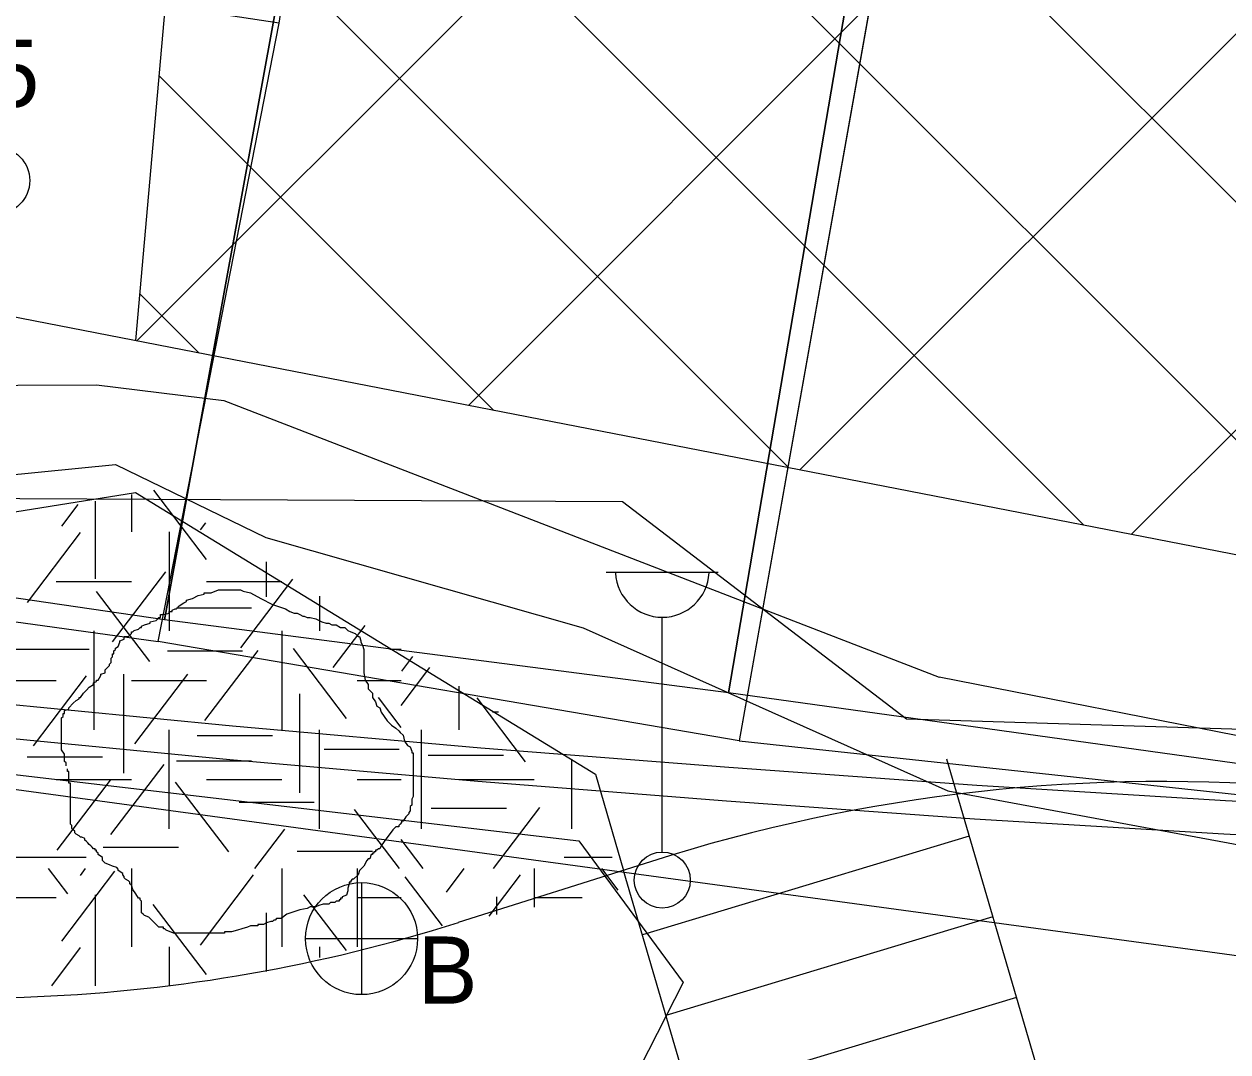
# Model space of a CAD drawing. Extents: x 419101 to 420177, y 4451541 to 4452254.
# Drawn here: x 419842.36 to 419863.86, y 4451892.61 to 4451910.96 of the extents above; entities that cross this region are included whole.
import ezdxf

# ---------------------------------------------------------------- set-up
doc = ezdxf.new("R2010")
doc.units = 0
for name, color, linetype in [('2_KADASTRO', 7, 'Continuous'), ('3_HALİHAZIR', 7, 'Continuous'), ('Level 10', 7, 'Continuous'), ('Level 2', 7, 'Continuous'), ('Level 28', 7, 'Continuous'), ('Level 3', 7, 'Continuous'), ('Level 41', 7, 'Continuous'), ('Level 45', 7, 'Continuous'), ('Level 53', 7, 'Continuous'), ('Level 57', 7, 'Continuous'), ('Level 60', 7, 'Continuous'), ('Level 62', 7, 'Continuous')]:
    doc.layers.add(name, color=color, linetype=linetype)

msp = doc.modelspace()

# ---------------------------------------------------------------- linework, layer by layer
at = {"layer": '2_KADASTRO'}
for points in [[(419854.94, 4451899.02), (419859.37, 4451924.97), (419859.94, 4451929.5), (419860.66, 4451934.74), (419861.976, 4451944.363), (419862.641, 4451948.435), (419863.69, 4451954.62), (419873.585, 4451953.576), (419875.63, 4451953.36), (419883.08, 4451952.54), (419893.01, 4451951.359), (419902.42, 4451950.24), (419902.94, 4451950.178), (419914.914, 4451948.754), (419918.37, 4451948.343), (419915.155, 4451945.351), (419905.487, 4451938.627), (419896.242, 4451932.396), (419890.785, 4451924.236), (419865.99, 4451897.48)], [(419835.984, 4451901.617), (419840.57, 4451926.96), (419843.12, 4451926.66), (419849.55, 4451926.01), (419844.87, 4451900.32)], [(419844.87, 4451900.32), (419849.55, 4451926.01), (419852.11, 4451925.7), (419859.37, 4451924.97), (419854.94, 4451899.02)]]:
    msp.add_lwpolyline(points, close=True, dxfattribs=at)
at = {"layer": '3_HALİHAZIR'}
for p, q in [((419852.758, 4451901.175), (419854.758, 4451901.175)), ((419853.758, 4451896.175), (419853.758, 4451900.367)), ((419848.388, 4451895.63), (419848.388, 4451893.63)), ((419847.388, 4451894.63), (419849.388, 4451894.63))]:
    msp.add_line(p, q, dxfattribs=at)
for points in [[(419844.757, 4451899.932), (419846.918, 4451910.973), (419849.187, 4451925.994), (419849.231, 4451926.278), (419859.855, 4451924.711), (419855.13, 4451898.162)], [(419855.13, 4451898.162), (419864.417, 4451897.16), (419867.553, 4451914.194), (419858.228, 4451915.573)], [(419846.918, 4451910.973), (419837.741, 4451912.364), (419835.884, 4451901.162), (419844.757, 4451899.932)]]:
    msp.add_lwpolyline(points, close=True, dxfattribs=at)
msp.add_lwpolyline([(419884.922, 4451919.59), (419878.575, 4451912.275), (419873.708, 4451906.265), (419868.006, 4451897.701), (419866.479, 4451895.546), (419866.087, 4451895.096), (419865.637, 4451894.609), (419865.375, 4451894.424), (419865.077, 4451894.325), (419864.54, 4451894.252), (419824.153, 4451899.743), (419823.337, 4451900.05), (419823.253, 4451900.186), (419823.209, 4451900.378), (419825.226, 4451912.101)], dxfattribs=at)
for centre, radius in [((419853.758, 4451895.675), 0.5), ((419848.388, 4451894.63), 1)]:
    msp.add_circle(centre, radius, dxfattribs=at)
msp.add_arc((419853.758, 4451901.204), 0.837, 183.298, 356.9072, dxfattribs=at)
at = {"layer": 'Level 10'}
msp.add_line((419870.583, 4451896.964), (419858.703, 4451899.299), dxfattribs=at)
for points in [[(419780.186, 4451912.672), (419806.001, 4451903.936), (419818.946, 4451901.713), (419833.118, 4451902.02), (419843.995, 4451903.093), (419846.676, 4451901.79), (419852.344, 4451900.18), (419858.855, 4451897.268), (419872.49, 4451894.739), (419886.968, 4451893.13), (419932.161, 4451888.991), (419960.963, 4451887.075), (419967.398, 4451888.991), (419965.176, 4451899.95), (419945.49, 4452024.564), (419942.962, 4452031.155), (419939.286, 4452050.468), (419936.834, 4452060.967), (419935.456, 4452066.256), (419911.633, 4452067.636), (419889.725, 4452064.723), (419861.23, 4452061.275)], [(419832.397, 4451904.469), (419843.655, 4451904.517), (419845.928, 4451904.237), (419858.703, 4451899.299)]]:
    msp.add_lwpolyline(points, dxfattribs=at)
at = {"layer": 'Level 2'}
for p, q in [((419844.377, 4451905.301), (419889.323, 4451950.247)), ((419850.295, 4451904.149), (419890.456, 4451944.31)), ((419856.215, 4451902.997), (419891.588, 4451938.37)), ((419862.133, 4451901.845), (419892.721, 4451932.433)), ((419871.821, 4451899.96), (419846.145, 4451925.636)), ((419866.554, 4451900.985), (419845.801, 4451921.738)), ((419861.287, 4451902.01), (419845.458, 4451917.839)), ((419856.018, 4451903.035), (419845.114, 4451913.94)), ((419850.751, 4451904.06), (419844.77, 4451910.041)), ((419845.483, 4451905.086), (419844.426, 4451906.143))]:
    msp.add_line(p, q, dxfattribs=at)
at = {"layer": 'Level 28'}
msp.add_line((419873.659, 4451899.602), (419695.419, 4451934.291), dxfattribs=at)
at = {"layer": 'Level 3'}
for points in [[(419845.368, 4451900.701), (419845.472, 4451900.753), (419845.575, 4451900.779), (419845.575, 4451900.805), (419845.601, 4451900.805), (419845.627, 4451900.805), (419845.705, 4451900.805), (419845.835, 4451900.857), (419845.939, 4451900.857), (419846.016, 4451900.857), (419846.068, 4451900.857), (419846.146, 4451900.857), (419846.198, 4451900.857), (419846.224, 4451900.857), (419846.276, 4451900.831), (419846.406, 4451900.805), (419846.587, 4451900.701), (419846.795, 4451900.597), (419847.028, 4451900.519), (419847.106, 4451900.467), (419847.184, 4451900.441), (419847.236, 4451900.441), (419847.288, 4451900.415), (419847.339, 4451900.389), (419847.365, 4451900.389), (419847.417, 4451900.363), (419847.469, 4451900.363), (419847.573, 4451900.337), (419847.677, 4451900.285), (419847.754, 4451900.259), (419847.806, 4451900.259), (419847.858, 4451900.233), (419847.91, 4451900.233), (419847.936, 4451900.233), (419848.014, 4451900.182), (419848.092, 4451900.182), (419848.144, 4451900.13), (419848.195, 4451900.104), (419848.273, 4451900.078), (419848.325, 4451900.026), (419848.351, 4451900.026), (419848.377, 4451899.948), (419848.377, 4451899.922), (419848.403, 4451899.87), (419848.429, 4451899.792), (419848.429, 4451899.766), (419848.429, 4451899.688), (419848.429, 4451899.636), (419848.429, 4451899.558), (419848.429, 4451899.532), (419848.429, 4451899.454), (419848.429, 4451899.377), (419848.455, 4451899.247), (419848.507, 4451899.169), (419848.507, 4451899.091), (419848.585, 4451899.013), (419848.585, 4451898.935), (419848.636, 4451898.857), (419848.662, 4451898.779), (419848.714, 4451898.753), (419848.74, 4451898.675), (419848.792, 4451898.597), (419848.844, 4451898.52), (419848.922, 4451898.442), (419849, 4451898.39), (419849.051, 4451898.338), (419849.077, 4451898.312), (419849.129, 4451898.26), (419849.155, 4451898.156), (419849.207, 4451898.078), (419849.259, 4451898.052), (419849.285, 4451897.974), (419849.285, 4451897.948), (419849.311, 4451897.948), (419849.311, 4451897.922), (419849.311, 4451897.896), (419849.311, 4451897.844), (419849.311, 4451897.741), (419849.311, 4451897.689), (419849.311, 4451897.611), (419849.311, 4451897.533), (419849.311, 4451897.455), (419849.311, 4451897.377), (419849.311, 4451897.299), (419849.311, 4451897.247), (419849.311, 4451897.169), (419849.285, 4451897.117), (419849.285, 4451897.013), (419849.259, 4451896.987), (419849.259, 4451896.91), (419849.233, 4451896.884), (419849.233, 4451896.858), (419849.181, 4451896.806), (419849.129, 4451896.728), (419849.103, 4451896.728), (419849.103, 4451896.702), (419849.077, 4451896.676), (419849.051, 4451896.65), (419849.051, 4451896.624), (419849.026, 4451896.624), (419849, 4451896.624)], [(419843.111, 4451897.715), (419843.111, 4451897.741), (419843.111, 4451897.766), (419843.085, 4451897.792), (419843.085, 4451897.818), (419843.085, 4451897.844), (419843.085, 4451897.87), (419843.085, 4451897.896), (419843.085, 4451897.922), (419843.033, 4451898), (419843.033, 4451898.078), (419843.033, 4451898.104), (419843.033, 4451898.182), (419843.033, 4451898.26), (419843.033, 4451898.286), (419843.033, 4451898.312), (419843.033, 4451898.338), (419843.033, 4451898.364), (419843.033, 4451898.39), (419843.033, 4451898.416), (419843.033, 4451898.442), (419843.033, 4451898.468), (419843.033, 4451898.494), (419843.033, 4451898.572), (419843.059, 4451898.597), (419843.059, 4451898.623), (419843.059, 4451898.649), (419843.085, 4451898.649), (419843.085, 4451898.675), (419843.085, 4451898.701), (419843.163, 4451898.727), (419843.163, 4451898.753), (419843.241, 4451898.831), (419843.293, 4451898.883), (419843.344, 4451898.909), (419843.344, 4451898.935), (419843.37, 4451898.935), (419843.422, 4451899.013), (419843.474, 4451899.065), (419843.526, 4451899.117), (419843.604, 4451899.169), (419843.604, 4451899.195), (419843.656, 4451899.221), (419843.656, 4451899.247), (419843.682, 4451899.247), (419843.734, 4451899.325), (419843.734, 4451899.351), (419843.811, 4451899.377), (419843.811, 4451899.402), (419843.811, 4451899.428), (419843.863, 4451899.48), (419843.889, 4451899.506), (419843.889, 4451899.532), (419843.915, 4451899.558), (419843.915, 4451899.584), (419843.915, 4451899.61), (419843.915, 4451899.636), (419843.941, 4451899.662), (419843.941, 4451899.688), (419843.941, 4451899.714), (419843.967, 4451899.714), (419843.967, 4451899.74), (419843.967, 4451899.766), (419843.993, 4451899.792), (419843.993, 4451899.818), (419844.045, 4451899.844), (419844.071, 4451899.922), (419844.071, 4451899.948), (419844.149, 4451899.974), (419844.149, 4451900), (419844.149, 4451900.026), (419844.226, 4451900.026), (419844.278, 4451900.078), (419844.278, 4451900.104), (419844.304, 4451900.104), (419844.33, 4451900.13), (419844.408, 4451900.156), (419844.434, 4451900.182), (419844.46, 4451900.182), (419844.46, 4451900.208), (419844.512, 4451900.233), (419844.616, 4451900.259), (419844.616, 4451900.285), (419844.719, 4451900.311), (419844.771, 4451900.363), (419844.797, 4451900.363), (419844.797, 4451900.389), (419844.797, 4451900.415), (419844.849, 4451900.415), (419844.953, 4451900.441), (419844.953, 4451900.467), (419844.979, 4451900.467), (419845.005, 4451900.467), (419845.005, 4451900.493), (419845.057, 4451900.519), (419845.083, 4451900.519), (419845.134, 4451900.571), (419845.212, 4451900.623), (419845.264, 4451900.649), (419845.264, 4451900.675), (419845.368, 4451900.701)], [(419845.057, 4451894.728), (419845.031, 4451894.728), (419844.901, 4451894.78), (419844.875, 4451894.806), (419844.849, 4451894.806), (419844.849, 4451894.832), (419844.771, 4451894.832), (419844.719, 4451894.884), (419844.642, 4451894.962), (419844.59, 4451895.014), (419844.512, 4451895.04), (419844.486, 4451895.066), (419844.46, 4451895.092), (419844.46, 4451895.118), (419844.46, 4451895.196), (419844.46, 4451895.274), (419844.46, 4451895.299), (419844.434, 4451895.325), (419844.434, 4451895.351), (419844.408, 4451895.351), (419844.356, 4451895.429), (419844.304, 4451895.507), (419844.278, 4451895.585), (419844.252, 4451895.611), (419844.252, 4451895.637), (419844.226, 4451895.663), (419844.175, 4451895.689), (419844.149, 4451895.715), (419844.149, 4451895.741), (419844.123, 4451895.767), (419844.123, 4451895.793), (419844.045, 4451895.845), (419844.045, 4451895.871), (419844.019, 4451895.897), (419843.941, 4451895.923), (419843.889, 4451895.949), (419843.811, 4451895.975), (419843.785, 4451896.001), (419843.76, 4451896.027), (419843.76, 4451896.053), (419843.76, 4451896.079), (419843.682, 4451896.13), (419843.682, 4451896.156), (419843.656, 4451896.182), (419843.656, 4451896.208), (419843.63, 4451896.208), (419843.63, 4451896.234), (419843.604, 4451896.234), (419843.578, 4451896.26), (419843.552, 4451896.286), (419843.526, 4451896.312), (419843.5, 4451896.338), (419843.474, 4451896.364), (419843.448, 4451896.39), (419843.448, 4451896.416), (419843.396, 4451896.442), (419843.37, 4451896.442), (419843.344, 4451896.468), (419843.293, 4451896.494), (419843.267, 4451896.52), (419843.267, 4451896.546), (419843.241, 4451896.572), (419843.215, 4451896.598), (419843.215, 4451896.624), (419843.215, 4451896.65), (419843.189, 4451896.676), (419843.189, 4451896.702), (419843.189, 4451896.728), (419843.189, 4451896.806), (419843.189, 4451896.858), (419843.189, 4451896.884), (419843.189, 4451896.91), (419843.189, 4451896.935), (419843.189, 4451896.961), (419843.189, 4451896.987), (419843.189, 4451897.013), (419843.189, 4451897.039), (419843.189, 4451897.065), (419843.189, 4451897.091), (419843.189, 4451897.117), (419843.189, 4451897.143), (419843.189, 4451897.169), (419843.189, 4451897.195), (419843.189, 4451897.221), (419843.189, 4451897.247), (419843.189, 4451897.273), (419843.189, 4451897.351), (419843.189, 4451897.377), (419843.189, 4451897.403), (419843.163, 4451897.403), (419843.163, 4451897.429), (419843.163, 4451897.455), (419843.163, 4451897.481), (419843.163, 4451897.507), (419843.163, 4451897.533), (419843.163, 4451897.559), (419843.163, 4451897.585), (419843.163, 4451897.611), (419843.137, 4451897.611), (419843.137, 4451897.637), (419843.137, 4451897.663)], [(419849, 4451896.624), (419848.948, 4451896.572), (419848.792, 4451896.364), (419848.74, 4451896.286), (419848.714, 4451896.234), (419848.688, 4451896.234), (419848.662, 4451896.208), (419848.636, 4451896.208), (419848.636, 4451896.182), (419848.61, 4451896.182), (419848.61, 4451896.156), (419848.585, 4451896.156), (419848.585, 4451896.13), (419848.559, 4451896.13), (419848.533, 4451896.053), (419848.507, 4451896.053), (419848.481, 4451896.027), (419848.429, 4451895.923), (419848.351, 4451895.845), (419848.325, 4451895.767), (419848.247, 4451895.689), (419848.221, 4451895.689), (419848.195, 4451895.663), (419848.195, 4451895.637), (419848.169, 4451895.637), (419848.169, 4451895.611), (419848.144, 4451895.533), (419848.144, 4451895.481), (419848.118, 4451895.403), (419848.04, 4451895.377), (419848.04, 4451895.351), (419848.014, 4451895.351), (419848.014, 4451895.325), (419847.988, 4451895.325), (419847.988, 4451895.299), (419847.962, 4451895.299), (419847.936, 4451895.299), (419847.91, 4451895.274), (419847.884, 4451895.274), (419847.858, 4451895.274), (419847.832, 4451895.274), (419847.806, 4451895.248), (419847.78, 4451895.248), (419847.754, 4451895.248), (419847.728, 4451895.248), (419847.703, 4451895.248), (419847.625, 4451895.222), (419847.573, 4451895.196), (419847.495, 4451895.196), (419847.469, 4451895.196), (419847.417, 4451895.17), (419847.288, 4451895.144), (419847.054, 4451895.066), (419846.95, 4451894.988), (419846.872, 4451894.988), (419846.847, 4451894.962), (419846.821, 4451894.962), (419846.795, 4451894.936), (419846.769, 4451894.936), (419846.691, 4451894.91), (419846.639, 4451894.884), (419846.613, 4451894.884), (419846.587, 4451894.884), (419846.561, 4451894.884), (419846.535, 4451894.884), (419846.535, 4451894.858), (419846.509, 4451894.858), (419846.483, 4451894.858), (419846.406, 4451894.858), (419846.354, 4451894.832), (419846.25, 4451894.806), (419846.172, 4451894.78), (419846.068, 4451894.754), (419846.016, 4451894.754), (419845.99, 4451894.754), (419845.965, 4451894.754), (419845.939, 4451894.754), (419845.939, 4451894.728), (419845.913, 4451894.728), (419845.887, 4451894.728), (419845.861, 4451894.728), (419845.835, 4451894.728), (419845.809, 4451894.728), (419845.783, 4451894.728), (419845.757, 4451894.728), (419845.731, 4451894.728), (419845.705, 4451894.728), (419845.627, 4451894.728), (419845.575, 4451894.728), (419845.498, 4451894.728), (419845.446, 4451894.728), (419845.42, 4451894.728), (419845.394, 4451894.728), (419845.342, 4451894.728), (419845.264, 4451894.728), (419845.238, 4451894.728), (419845.186, 4451894.728), (419845.16, 4451894.728), (419845.108, 4451894.728), (419845.083, 4451894.728), (419845.057, 4451894.728)]]:
    msp.add_lwpolyline(points, dxfattribs=at)
at = {"layer": 'Level 41'}
for p, q in [((419843.634, 4451902.438), (419843.634, 4451901.054)), ((419844.278, 4451902.559), (419844.278, 4451901.89)), ((419845.618, 4451901.399), (419844.679, 4451902.634)), ((419843.034, 4451901.994), (419843.328, 4451902.38)), ((419845.511, 4451901.925), (419845.607, 4451902.051)), ((419842.423, 4451900.628), (419843.372, 4451901.878)), ((419844.95, 4451901.89), (419844.95, 4451900.123)), ((419846.682, 4451901.358), (419846.682, 4451900.733)), ((419843.94, 4451899.927), (419844.891, 4451901.176)), ((419842.935, 4451901.006), (419844.278, 4451901.006)), ((419845.621, 4451901.006), (419846.964, 4451901.006)), ((419846.231, 4451899.822), (419847.162, 4451901.048)), ((419844.606, 4451899.577), (419843.656, 4451900.826)), ((419847.636, 4451900.742), (419847.636, 4451900.123)), ((419847.636, 4451900.742), (419847.636, 4451900.123)), ((419845.081, 4451900.536), (419846.424, 4451900.536)), ((419843.607, 4451900.123), (419843.607, 4451898.356)), ((419846.964, 4451900.123), (419846.964, 4451898.356)), ((419847.882, 4451899.471), (419848.45, 4451900.217)), ((419842.179, 4451899.799), (419843.522, 4451899.799)), ((419844.921, 4451899.766), (419846.264, 4451899.766)), ((419845.591, 4451898.525), (419846.541, 4451899.775)), ((419848.121, 4451898.559), (419847.172, 4451899.808)), ((419848.891, 4451899.799), (419849.095, 4451899.799)), ((419849.105, 4451899.402), (419849.305, 4451899.665)), ((419849.095, 4451898.793), (419849.609, 4451899.469)), ((419841.592, 4451899.239), (419842.935, 4451899.239)), ((419842.528, 4451898.069), (419843.478, 4451899.319)), ((419844.139, 4451899.351), (419844.139, 4451897.583)), ((419844.278, 4451899.239), (419845.621, 4451899.239)), ((419844.339, 4451898.105), (419845.288, 4451899.354)), ((419848.307, 4451899.239), (419849.095, 4451899.239)), ((419847.282, 4451899.001), (419847.282, 4451897.233)), ((419850.128, 4451899.134), (419850.128, 4451898.356)), ((419849.095, 4451898.399), (419848.689, 4451898.933)), ((419851.315, 4451897.788), (419850.451, 4451898.926)), ((419850.725, 4451898.679), (419850.834, 4451898.679)), ((419844.95, 4451896.588), (419844.95, 4451898.356)), ((419847.636, 4451896.588), (419847.636, 4451898.356)), ((419849.457, 4451896.588), (419849.457, 4451898.356)), ((419845.455, 4451898.258), (419846.798, 4451898.258)), ((419847.718, 4451898.013), (419849.061, 4451898.013)), ((419842.418, 4451897.873), (419843.761, 4451897.873)), ((419843.914, 4451896.491), (419844.863, 4451897.741)), ((419845.081, 4451897.802), (419846.424, 4451897.802)), ((419849.58, 4451897.907), (419850.923, 4451897.907)), ((419852.143, 4451896.588), (419852.143, 4451897.834)), ((419842.935, 4451897.472), (419844.278, 4451897.472)), ((419842.954, 4451896.212), (419843.903, 4451897.461)), ((419846.017, 4451896.177), (419845.067, 4451897.426)), ((419845.621, 4451897.472), (419846.964, 4451897.472)), ((419848.307, 4451897.472), (419849.095, 4451897.472)), ((419850.128, 4451897.472), (419851.471, 4451897.472)), ((419846.2, 4451897.065), (419847.543, 4451897.065)), ((419849.066, 4451895.879), (419848.264, 4451896.935)), ((419849.634, 4451896.961), (419850.976, 4451896.961)), ((419850.742, 4451895.879), (419851.571, 4451896.97)), ((419846.483, 4451895.879), (419847.02, 4451896.585)), ((419843.777, 4451896.26), (419845.12, 4451896.26)), ((419849.489, 4451895.879), (419849.095, 4451896.397)), ((419842.125, 4451896.085), (419843.468, 4451896.085)), ((419847.239, 4451896.191), (419848.582, 4451896.191)), ((419852.004, 4451896.085), (419852.862, 4451896.085)), ((419843.141, 4451895.427), (419842.797, 4451895.879)), ((419843.034, 4451894.585), (419843.984, 4451895.835)), ((419843.367, 4451895.759), (419843.458, 4451895.879)), ((419844.278, 4451895.879), (419844.278, 4451894.481)), ((419845.511, 4451894.516), (419846.46, 4451895.766)), ((419846.964, 4451895.879), (419846.964, 4451894.481)), ((419848.307, 4451895.879), (419848.307, 4451894.481)), ((419848.307, 4451895.879), (419848.307, 4451894.481)), ((419849.905, 4451895.462), (419850.222, 4451895.879)), ((419850.668, 4451895.032), (419851.225, 4451895.766)), ((419851.471, 4451895.879), (419851.471, 4451895.193)), ((419852.97, 4451895.493), (419852.676, 4451895.879)), ((419849.831, 4451894.856), (419849.167, 4451895.731)), ((419841.592, 4451895.365), (419842.935, 4451895.365)), ((419843.634, 4451895.412), (419843.634, 4451893.789)), ((419848.118, 4451894.416), (419847.359, 4451895.414)), ((419848.307, 4451895.365), (419849.095, 4451895.365)), ((419850.796, 4451895.377), (419850.796, 4451895.058)), ((419851.471, 4451895.365), (419852.33, 4451895.365)), ((419845.618, 4451893.99), (419844.669, 4451895.239)), ((419846.682, 4451895.091), (419846.682, 4451894.046)), ((419844.95, 4451894.481), (419844.95, 4451893.789)), ((419847.636, 4451894.481), (419847.636, 4451894.292)), ((419847.636, 4451894.481), (419847.636, 4451894.292)), ((419842.856, 4451893.789), (419843.372, 4451894.469))]:
    msp.add_line(p, q, dxfattribs=at)
at = {"layer": 'Level 45'}
msp.add_circle((419841.863, 4451908.163), 0.6, dxfattribs=at)
at = {"layer": 'Level 53'}
for points in [[(419812.074, 4451902.009), (419841.665, 4451898.858), (419846.085, 4451898.428), (419850.515, 4451898.038), (419854.945, 4451897.688), (419859.375, 4451897.368), (419863.815, 4451897.098), (419868.255, 4451896.868), (419872.695, 4451896.668), (419877.135, 4451896.518), (419878.445, 4451896.478), (419931.856, 4451895.018)], [(419811.984, 4451901.419), (419841.605, 4451898.258), (419846.035, 4451897.828), (419850.465, 4451897.438), (419854.905, 4451897.088), (419859.335, 4451896.768), (419863.785, 4451896.498), (419868.225, 4451896.268), (419872.675, 4451896.068), (419877.115, 4451895.918), (419878.435, 4451895.878), (419931.846, 4451894.418)]]:
    msp.add_lwpolyline(points, dxfattribs=at)
at = {"layer": 'Level 57'}
msp.add_line((419848.134, 4451948.182), (419844.352, 4451905.306), dxfattribs=at)
at = {"layer": 'Level 60'}
for points in [[(419958.918, 4451872.069), (419958.842, 4451895.451), (419858.121, 4451898.549), (419853.05, 4451902.43), (419823.146, 4451902.579), (419773.107, 4451911.833), (419757.602, 4451914.192)], [(419777.598, 4451910.94), (419794.167, 4451906.003), (419806.998, 4451902.057), (419823.007, 4451899.818), (419852.27, 4451896.376)], [(419852.27, 4451896.376), (419854.131, 4451893.849), (419848.715, 4451883.227)]]:
    msp.add_lwpolyline(points, dxfattribs=at)
at = {"layer": 'Level 62'}
for p, q in [((419858.832, 4451897.839), (419861.004, 4451890.425)), ((419858.832, 4451897.839), (419861.004, 4451890.425)), ((419858.832, 4451897.839), (419861.004, 4451890.425)), ((419859.236, 4451896.459), (419853.402, 4451894.7)), ((419859.236, 4451896.459), (419853.402, 4451894.7)), ((419859.236, 4451896.459), (419853.402, 4451894.7)), ((419853.548, 4451896.001), (419850.116, 4451894.917)), ((419855.298, 4451888.229), (419853.066, 4451895.849)), ((419855.298, 4451888.229), (419853.066, 4451895.849)), ((419855.298, 4451888.229), (419853.066, 4451895.849)), ((419859.658, 4451895.02), (419853.824, 4451893.26)), ((419859.658, 4451895.02), (419853.824, 4451893.26)), ((419859.658, 4451895.02), (419853.824, 4451893.26)), ((419860.08, 4451893.58), (419854.245, 4451891.821)), ((419860.08, 4451893.58), (419854.245, 4451891.821)), ((419860.08, 4451893.58), (419854.245, 4451891.821))]:
    msp.add_line(p, q, dxfattribs=at)
msp.add_lwpolyline([(419829.07, 4451895.619), (419830.186, 4451900.328), (419844.352, 4451902.595), (419852.563, 4451897.565), (419853.066, 4451895.849)], dxfattribs=at)
for centre, radius, start, end in [((419862.71, 4451867.435), 30, 84.8723, 107.7826), ((419841.381, 4451922.57), 29, 257.2837, 287.5306)]:
    msp.add_arc(centre, radius, start, end, dxfattribs=at)

# ---------------------------------------------------------------- texts
at = {"layer": '3_HALİHAZIR'}
for s, p in [('159.75', (419837.724, 4451909.477)), ('B', (419849.388, 4451893.468))]:
    msp.add_text(s, height=1.2, dxfattribs=at).set_placement(p)

doc.saveas('drawing.dxf')
